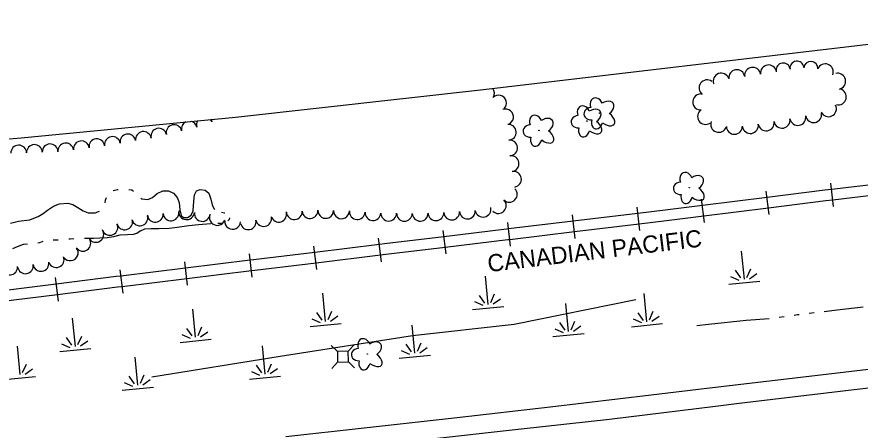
# Model space of a CAD drawing. Extents: x 589250 to 1188077, y 162953 to 363065.
# Drawn here: x 595982 to 596374.6, y 175121.7 to 175314.1 of the extents above; entities that cross this region are included whole.
import ezdxf

# ---------------------------------------------------------------- set-up
doc = ezdxf.new("R2010")
doc.units = 0
for name, color, linetype in [('E_LAND_TreeLine_P', 7, 'Continuous'), ('E_LAND_Vegetation', 7, 'Continuous'), ('E_MAP_Limits', 7, 'Continuous'), ('E_RDWY', 7, 'Continuous'), ('E_RDWY_Gravel', 7, 'Continuous'), ('E_RR_P', 7, 'Continuous'), ('E_RR_Text', 7, 'Continuous'), ('E_UTL_AG_Bold', 7, 'Continuous'), ('E_WTR_Edge', 7, 'Continuous'), ('E_WTR_FlowLine', 7, 'Continuous'), ('E_WTR_Wetland', 7, 'Continuous')]:
    doc.layers.add(name, color=color, linetype=linetype)

# ---------------------------------------------------------------- blocks, each defined once
blk = doc.blocks.new('POINT_DISPLAY')
blk.add_line((0, 0), (0, 0))

msp = doc.modelspace()

# ---------------------------------------------------------------- linework, layer by layer
at = {"layer": 'E_LAND_TreeLine_P'}
for centre, radius, start, end in [((596324.54, 175286.84), 3.73, 8.4003, 188.4003), ((596331.93, 175287.93), 3.73, 8.4003, 188.4003), ((596338.75, 175289.35), 3.24, 7.7102, 187.7102), ((596345.17, 175290.22), 3.24, 7.7102, 187.7102), ((596351.63, 175290.05), 3.24, 356.1255, 176.1255), ((596358.34, 175288.46), 3.73, 338.4877, 158.4877), ((596309.91, 175284.12), 3.73, 20.0627, 200.0627), ((596317.16, 175285.75), 3.73, 8.4003, 188.4003), ((596364.08, 175284.1), 3.73, 282.955, 102.955), ((596303.32, 175280.99), 3.73, 53.5746, 233.5746), ((596200.65, 175278.53), 3.67, 329.316, 36.3564), ((596300.38, 175274.44), 3.73, 86.9227, 266.9227), ((596364.42, 175276.83), 3.73, 255.8992, 75.8992), ((596206.29, 175273.92), 3.67, 315.3504, 135.3504), ((596209.52, 175267.48), 3.67, 290.4149, 110.4149), ((596302.62, 175267.73), 3.73, 124.2908, 304.2908), ((596359.82, 175271.31), 3.73, 205.5491, 25.5491), ((596076.13, 175266.46), 3.65, 182.1426, 199.6027), ((596338.22, 175265.96), 3.73, 190.0328, 10.0328), ((596345.57, 175267.26), 3.73, 190.0328, 10.0328), ((596352.93, 175268.57), 3.73, 190.0328, 10.0328), ((596055.15, 175260.21), 3.65, 13.3892, 193.3892), ((596062.26, 175261.9), 3.65, 116.5373, 193.3892), ((596062.26, 175261.9), 3.65, 13.3892, 74.5856), ((596069.25, 175264.01), 3.65, 152.5422, 199.6027), ((596069.25, 175264.01), 3.65, 19.6027, 38.5807), ((596210.83, 175260.33), 3.67, 274.0916, 94.0916), ((596308.75, 175264.05), 3.73, 160.5146, 340.5146), ((596316.04, 175263.14), 3.73, 181.3214, 1.3214), ((596323.49, 175263.51), 3.73, 189.3643, 9.3643), ((596330.86, 175264.72), 3.73, 189.3643, 9.3643), ((596033.68, 175255.85), 3.65, 9.2172, 189.2172), ((596040.89, 175257.02), 3.65, 9.2172, 189.2172), ((596048.04, 175258.52), 3.65, 13.3892, 193.3892), ((595990.15, 175250.94), 3.65, 2.4905, 182.4905), ((595997.45, 175251.26), 3.65, 2.4905, 182.4905), ((596004.75, 175251.66), 3.65, 7.6616, 187.6616), ((596011.99, 175252.63), 3.65, 7.6616, 187.6616), ((596019.23, 175253.61), 3.65, 7.6616, 187.6616), ((596026.46, 175254.68), 3.65, 9.2172, 189.2172), ((596211.4, 175253.02), 3.67, 275.0731, 95.0731), ((595982.85, 175250.68), 3.65, 1.9375, 181.9375), ((596212.08, 175245.71), 3.67, 278.9882, 98.9882), ((596213.22, 175238.47), 3.67, 278.9882, 98.9882), ((596211.28, 175231.43), 3.67, 225.5145, 45.5145), ((596206.14, 175226.2), 3.67, 225.5145, 45.5145), ((596053.7, 175222.79), 3.67, 185.3256, 5.3256), ((596061.01, 175223.3), 3.67, 173.89, 353.89), ((596103.94, 175222.19), 3.67, 196.4225, 16.4225), ((596111.13, 175223.38), 3.67, 183.758, 3.758), ((596118.45, 175223.86), 3.67, 183.758, 3.758), ((596125.78, 175223.94), 3.67, 178.689, 358.689), ((596133.12, 175223.77), 3.67, 178.689, 358.689), ((596140.44, 175223.37), 3.67, 176.3754, 356.3754), ((596147.76, 175222.9), 3.67, 176.3754, 356.3754), ((596184.43, 175223.16), 3.67, 183.7842, 3.7842), ((596191.75, 175223.64), 3.67, 183.7842, 3.7842), ((596199.01, 175224.52), 3.67, 192.9807, 12.9807), ((596032.16, 175218.61), 3.67, 194.6883, 14.6883), ((596039.26, 175220.47), 3.67, 194.6883, 14.6883), ((596046.4, 175222.11), 3.67, 185.3256, 5.3256), ((596068.3, 175222.52), 3.67, 173.89, 353.89), ((596075.35, 175220.65), 3.67, 160.9682, 340.9682), ((596089.71, 175218.66), 3.67, 191.8824, 11.8824), ((596096.89, 175220.17), 3.67, 191.8824, 11.8824), ((596155.09, 175222.68), 3.67, 179.276, 359.276), ((596162.43, 175222.59), 3.67, 179.276, 359.276), ((596169.77, 175222.61), 3.67, 181.8943, 1.8943), ((596177.1, 175222.85), 3.67, 181.8943, 1.8943), ((596025.32, 175216.02), 3.67, 203.7473, 23.7473), ((596082.41, 175218.85), 3.67, 176.2192, 356.2192), ((596018.77, 175212.77), 3.67, 214.2706, 34.2706), ((596012.71, 175208.64), 3.67, 214.2706, 34.2706), ((596006.85, 175204.22), 3.67, 217.2035, 37.2035), ((595993.22, 175199.29), 3.67, 188.8172, 8.8172), ((596000.29, 175201.06), 3.67, 201.3929, 21.3929), ((595978.65, 175197.56), 3.67, 184.6879, 4.6879), ((595985.97, 175198.16), 3.67, 188.8172, 8.8172)]:
    msp.add_arc(centre, radius, start, end, dxfattribs=at)
at = {"layer": 'E_LAND_Vegetation'}
for centre in [(596253.39, 175269.24), (596247.39, 175265.52), (596225.07, 175261.19), (596295.09, 175234.55), (596145.14, 175157.12)]:
    msp.add_circle(centre, 0.128, dxfattribs=at)
for centre, major_axis, ratio in [((596251.85, 175272.83), (1.29, -3.38), 0.782863), ((596256.15, 175271.43), (-3.47, -2.4), 0.691916), ((596245.85, 175269.11), (1.29, -3.38), 0.782863), ((596249.41, 175268.96), (3.44, 0.25), 0.832022), ((596250.16, 175267.72), (-3.47, -2.4), 0.691916), ((596223.54, 175264.78), (1.29, -3.38), 0.782863), ((596227.84, 175263.39), (-3.47, -2.4), 0.691916), ((596243.42, 175265.24), (3.44, 0.25), 0.832022), ((596256.24, 175266.91), (-3.81, 2.85), 0.560249), ((596221.1, 175260.91), (3.44, 0.25), 0.832022), ((596246.14, 175261.71), (0.92, 3.51), 0.716896), ((596250.24, 175263.2), (-3.81, 2.85), 0.560249), ((596252.14, 175265.43), (0.92, 3.51), 0.716896), ((596227.92, 175258.87), (-3.81, 2.85), 0.560249), ((596223.82, 175257.38), (0.92, 3.51), 0.716896), ((596293.55, 175238.14), (1.29, -3.38), 0.782863), ((596297.85, 175236.74), (-3.47, -2.4), 0.691916), ((596291.11, 175234.26), (3.44, 0.25), 0.832022), ((596293.84, 175230.74), (0.92, 3.51), 0.716896), ((596297.94, 175232.22), (-3.81, 2.85), 0.560249), ((596143.6, 175160.71), (1.29, -3.38), 0.782863), ((596147.9, 175159.31), (-3.47, -2.4), 0.691916), ((596141.16, 175156.83), (3.44, 0.25), 0.832022), ((596147.99, 175154.79), (-3.81, 2.85), 0.560249), ((596143.89, 175153.31), (0.92, 3.51), 0.716896)]:
    msp.add_ellipse(centre, major_axis=major_axis, ratio=ratio, start_param=1.570796, end_param=4.712389, dxfattribs=at)
at = {"layer": 'E_MAP_Limits'}
for p, q in [((596199.3, 175280.19), (596485.02, 175314.06)), ((596083.79, 175267.43), (596199.3, 175280.19)), ((595983.98, 175257.71), (596083.79, 175267.43)), ((595854.42, 175247.77), (595983.98, 175257.71))]:
    msp.add_line(p, q, dxfattribs=at)
at = {"layer": 'E_RDWY'}
for p, q in [((596374.48, 175140.87), (596422.32, 175146.72)), ((596318.21, 175134.14), (596374.48, 175140.87)), ((596307.2, 175132.75), (596318.21, 175134.14)), ((596257.86, 175126.82), (596307.2, 175132.75)), ((596216.75, 175122.18), (596257.86, 175126.82)), ((596172.18, 175117.3), (596216.75, 175122.18))]:
    msp.add_line(p, q, dxfattribs=at)
at = {"layer": 'E_RDWY_Gravel'}
for p, q in [((596361.34, 175147.95), (596408.46, 175153.71)), ((596303.26, 175141.12), (596361.34, 175147.95)), ((596277.35, 175138.02), (596303.26, 175141.12)), ((596230.33, 175132.49), (596277.35, 175138.02)), ((596186.91, 175127.46), (596230.33, 175132.49)), ((596143.66, 175122.67), (596186.91, 175127.46)), ((596107.21, 175118.61), (596143.66, 175122.67))]:
    msp.add_line(p, q, dxfattribs=at)
at = {"layer": 'E_RR_P'}
for p, q in [((596362.24, 175225.77), (596360.96, 175236.7)), ((596391.4, 175237.26), (596361.31, 175233.72)), ((596332.23, 175222.03), (596330.87, 175232.94)), ((596358.08, 175233.34), (596331.24, 175229.97)), ((596361.31, 175233.72), (596358.08, 175233.34)), ((596391.99, 175232.29), (596361.9, 175228.75)), ((596302.17, 175218.25), (596300.8, 175229.16)), ((596331.24, 175229.97), (596301.18, 175226.19)), ((596358.69, 175228.37), (596331.87, 175225)), ((596361.89, 175228.75), (596358.69, 175228.37)), ((596272.04, 175214.54), (596270.75, 175225.47)), ((596283.77, 175224), (596271.1, 175222.49)), ((596301.17, 175226.19), (596283.77, 175224)), ((596331.86, 175225), (596301.8, 175221.22)), ((596241.96, 175210.95), (596240.66, 175221.88)), ((596271.1, 175222.49), (596241.01, 175218.9)), ((596301.8, 175221.22), (596284.38, 175219.03)), ((596210.92, 175215.31), (596209.92, 175215.19)), ((596211.87, 175207.36), (596210.57, 175218.28)), ((596241.01, 175218.9), (596210.92, 175215.31)), ((596271.69, 175217.52), (596241.61, 175213.93)), ((596284.38, 175219.03), (596271.7, 175217.52)), ((596180.84, 175211.67), (596153.17, 175208.32)), ((596181.8, 175203.72), (596180.48, 175214.64)), ((596209.92, 175215.19), (596180.84, 175211.67)), ((596241.6, 175213.93), (596211.52, 175210.33)), ((596150.75, 175208.03), (596120.67, 175204.4)), ((596151.71, 175200.08), (596150.4, 175211.01)), ((596153.17, 175208.32), (596150.76, 175208.03)), ((596210.52, 175210.22), (596181.44, 175206.7)), ((596211.51, 175210.33), (596210.52, 175210.22)), ((596091.56, 175192.82), (596090.22, 175203.74)), ((596120.67, 175204.4), (596092.13, 175200.95)), ((596121.63, 175196.45), (596120.31, 175207.37)), ((596181.44, 175206.7), (596153.77, 175203.35)), ((596061.48, 175189.13), (596060.15, 175200.05)), ((596090.59, 175200.76), (596060.51, 175197.07)), ((596092.13, 175200.95), (596090.59, 175200.76)), ((596151.35, 175203.06), (596121.27, 175199.43)), ((596153.77, 175203.35), (596151.36, 175203.06)), ((596031.4, 175185.44), (596030.07, 175196.36)), ((596060.51, 175197.07), (596030.44, 175193.38)), ((596091.2, 175195.79), (596061.12, 175192.1)), ((596092.74, 175195.98), (596091.2, 175195.79)), ((596121.27, 175199.43), (596092.74, 175195.98)), ((596001.34, 175181.72), (595999.99, 175192.64)), ((596028.22, 175193.11), (596000.36, 175189.67)), ((596030.43, 175193.38), (596028.22, 175193.11)), ((596061.12, 175192.1), (596031.05, 175188.41)), ((596000.36, 175189.67), (595970.29, 175185.95)), ((596028.83, 175188.14), (596000.98, 175184.7)), ((596031.04, 175188.41), (596028.83, 175188.14)), ((596000.97, 175184.7), (595970.9, 175180.98))]:
    msp.add_line(p, q, dxfattribs=at)
at = {"layer": 'E_UTL_AG_Bold'}
for p, q in [((596131.2, 175158.29), (596128.3, 175161.05)), ((596136.2, 175158.41), (596138.96, 175161.3)), ((596136.2, 175158.41), (596131.2, 175158.29)), ((596131.2, 175158.29), (596131.31, 175153.29)), ((596136.31, 175153.41), (596136.2, 175158.41)), ((596131.31, 175153.29), (596128.55, 175150.4)), ((596131.31, 175153.29), (596136.31, 175153.41)), ((596136.31, 175153.41), (596139.2, 175150.64))]:
    msp.add_line(p, q, dxfattribs=at)
at = {"layer": 'E_WTR_Edge'}
msp.add_lwpolyline([(596044.87, 175146.39), (596104.56, 175156.13), (596166.13, 175165.69), (596213.51, 175171.01), (596270.2, 175182.46)], dxfattribs=at)
at = {"layer": 'E_WTR_FlowLine'}
for p, q in [((596026.82, 175233.16), (596028.82, 175233.65)), ((596028.82, 175233.65), (596029.2, 175233.66)), ((596034.08, 175233.66), (596035.46, 175233.57)), ((596035.46, 175233.57), (596036.32, 175232.96)), ((596045.14, 175229.94), (596047.33, 175231.87)), ((596047.33, 175231.87), (596049.98, 175233)), ((596049.98, 175233), (596052.65, 175233.02)), ((596052.65, 175233.02), (596054.95, 175231.97)), ((596054.95, 175231.97), (596056.57, 175230.01)), ((596064.39, 175228.18), (596064.64, 175231.13)), ((596064.64, 175231.13), (596065.66, 175233)), ((596065.66, 175233), (596067.33, 175233.75)), ((596067.33, 175233.75), (596069.73, 175233.45)), ((596069.73, 175233.45), (596071.38, 175232)), ((596071.38, 175232), (596072.3, 175229.23)), ((595999.02, 175225.93), (596001.78, 175227.05)), ((596001.78, 175227.05), (596005.7, 175227.34)), ((596005.7, 175227.34), (596008.11, 175226.77)), ((596023.1, 175227.52), (596023.32, 175228.69)), ((596023.32, 175228.69), (596023.65, 175229.89)), ((596039.71, 175229.6), (596040.2, 175229.27)), ((596040.2, 175229.27), (596042.99, 175229.06)), ((596042.99, 175229.06), (596045.14, 175229.94)), ((596056.57, 175230.01), (596057.49, 175227.67)), ((596057.49, 175227.67), (596057.84, 175224.22)), ((596064.06, 175223.69), (596064.39, 175228.18)), ((596072.3, 175229.23), (596072.88, 175226.53)), ((595994.3, 175222.56), (595996.23, 175224.06)), ((595996.23, 175224.06), (595999.02, 175225.93)), ((596008.11, 175226.77), (596010.39, 175225.32)), ((596010.39, 175225.32), (596012.82, 175223.69)), ((596012.82, 175223.69), (596015.24, 175222.88)), ((596018.5, 175222.8), (596020.52, 175223.62)), ((596057.84, 175224.22), (596058.45, 175221.64)), ((596063.13, 175221.71), (596064.06, 175223.69)), ((596072.88, 175226.53), (596073.62, 175224.9)), ((596073.62, 175224.9), (596074.2, 175224.39)), ((596077.22, 175223.11), (596078.58, 175222.89)), ((595982.79, 175218.95), (595987.81, 175219.54)), ((595987.81, 175219.54), (595988.35, 175219.76)), ((595988.35, 175219.76), (595991.86, 175221.16)), ((595991.86, 175221.16), (595994.3, 175222.56)), ((596015.24, 175222.88), (596018.5, 175222.8)), ((596058.45, 175221.64), (596059.49, 175220.72)), ((596059.49, 175220.72), (596061.38, 175220.65)), ((596061.38, 175220.65), (596063.13, 175221.71)), ((596078.58, 175222.89), (596078.85, 175222.77)), ((596080.82, 175219.72), (596080.25, 175219.07)), ((596080.94, 175220.53), (596080.82, 175219.72)), ((595979.08, 175218.04), (595982.79, 175218.95)), ((596044.53, 175215.42), (596041.39, 175215.16)), ((596048.1, 175215.39), (596044.53, 175215.42)), ((596052.93, 175215.54), (596048.1, 175215.39)), ((596056.66, 175215.94), (596052.93, 175215.54)), ((596062.02, 175216.81), (596056.66, 175215.94)), ((596066.57, 175217.31), (596062.02, 175216.81)), ((596072.26, 175217.64), (596066.57, 175217.31)), ((596077.27, 175217.9), (596075.6, 175217.82)), ((596026.93, 175211.68), (596024.03, 175211.18)), ((596029.86, 175212.41), (596026.93, 175211.68)), ((596033.47, 175212.54), (596029.86, 175212.41)), ((596036.06, 175212.67), (596033.47, 175212.54)), ((596037.9, 175213.23), (596036.06, 175212.67)), ((596039.41, 175214.25), (596037.9, 175213.23)), ((596041.39, 175215.16), (596039.41, 175214.25)), ((595984.85, 175208.07), (595982.2, 175207.07)), ((595986.9, 175208.31), (595984.85, 175208.07)), ((595992.57, 175208.92), (595991.74, 175208.75)), ((595994.05, 175209.51), (595992.57, 175208.92)), ((595999.93, 175210.07), (595998.85, 175210.12)), ((596001.29, 175210.09), (595999.93, 175210.07)), ((596006.84, 175210.63), (596006.15, 175210.53)), ((596008.58, 175210.78), (596006.84, 175210.63)), ((596014.77, 175210.81), (596013.46, 175210.85)), ((596017.71, 175210.95), (596014.77, 175210.81)), ((596020.58, 175211.02), (596017.71, 175210.95)), ((596024.03, 175211.18), (596020.58, 175211.02)), ((595982.2, 175207.07), (595979.95, 175206.08)), ((596353.16, 175176.21), (596350.84, 175175.93)), ((596363.88, 175177.52), (596357.8, 175176.78)), ((596375.99, 175178.89), (596363.88, 175177.52)), ((596321.49, 175172.73), (596304.06, 175170.81)), ((596332.31, 175173.41), (596321.49, 175172.73)), ((596339.25, 175174.39), (596336.94, 175174.06)), ((596345.5, 175175.28), (596343.88, 175175.05)), ((596346.2, 175175.36), (596345.5, 175175.28)), ((596304.06, 175170.81), (596298.57, 175170.25))]:
    msp.add_line(p, q, dxfattribs=at)
at = {"layer": 'E_WTR_Wetland'}
for p, q in [((596319.24, 175205.03), (596320.53, 175191.89)), ((596319.11, 175192.51), (596316.58, 175196.07)), ((596321.85, 175192.78), (596323.64, 175196.76)), ((596199.99, 175193.34), (596201.29, 175180.2)), ((596314.31, 175193.18), (596318.12, 175191.49)), ((596326.43, 175194.37), (596323.02, 175191.97)), ((596313.41, 175189.56), (596327.9, 175190.98)), ((596124.3, 175185.36), (596125.59, 175172.22)), ((596199.86, 175180.82), (596197.34, 175184.38)), ((596202.61, 175181.09), (596204.4, 175185.07)), ((596273.89, 175185.29), (596275.18, 175172.15)), ((596195.07, 175181.49), (596198.88, 175179.8)), ((596207.19, 175182.68), (596203.78, 175180.28)), ((596237.41, 175180.65), (596238.71, 175167.51)), ((596063.76, 175178), (596065.06, 175164.86)), ((596124.17, 175172.84), (596121.64, 175176.4)), ((596126.92, 175173.11), (596128.7, 175177.09)), ((596194.17, 175177.87), (596208.66, 175179.29)), ((596273.76, 175172.77), (596271.24, 175176.33)), ((596276.51, 175173.04), (596278.29, 175177.02)), ((596007.77, 175173.73), (596009.06, 175160.59)), ((596119.37, 175173.51), (596123.18, 175171.82)), ((596131.49, 175174.7), (596128.08, 175172.3)), ((596240.03, 175168.4), (596241.82, 175172.38)), ((596268.97, 175173.44), (596272.77, 175171.75)), ((596281.09, 175174.63), (596277.68, 175172.23)), ((596063.63, 175165.48), (596061.11, 175169.04)), ((596066.38, 175165.75), (596068.17, 175169.73)), ((596118.48, 175169.89), (596132.97, 175171.31)), ((596165.83, 175170.6), (596167.12, 175157.46)), ((596232.49, 175168.8), (596236.3, 175167.11)), ((596237.28, 175168.13), (596234.76, 175171.69)), ((596244.61, 175169.99), (596241.2, 175167.59)), ((596268.07, 175169.81), (596282.56, 175171.24)), ((596007.64, 175161.21), (596005.11, 175164.77)), ((596010.38, 175161.48), (596012.17, 175165.46)), ((596058.84, 175166.15), (596062.65, 175164.46)), ((596070.96, 175167.34), (596067.55, 175164.94)), ((596231.59, 175165.18), (596246.08, 175166.6)), ((595982.05, 175160.67), (595983.34, 175147.53)), ((596002.84, 175161.88), (596006.65, 175160.19)), ((596014.96, 175163.07), (596011.55, 175160.67)), ((596057.94, 175162.53), (596072.43, 175163.95)), ((596096.14, 175160.86), (596097.43, 175147.72)), ((596165.7, 175158.08), (596163.18, 175161.64)), ((596168.45, 175158.35), (596170.23, 175162.33)), ((596001.94, 175158.26), (596016.43, 175159.68)), ((596160.01, 175155.13), (596174.5, 175156.55)), ((596160.9, 175158.75), (596164.71, 175157.06)), ((596173.03, 175159.94), (596169.62, 175157.54)), ((596036.91, 175155.7), (596038.2, 175142.56)), ((596098.76, 175148.61), (596100.54, 175152.59)), ((595984.67, 175148.42), (595986.45, 175152.4)), ((595989.25, 175150.01), (595985.84, 175147.61)), ((596091.21, 175149.01), (596095.02, 175147.32)), ((596096.01, 175148.34), (596093.48, 175151.9)), ((596103.33, 175150.2), (596099.92, 175147.8)), ((595976.23, 175145.2), (595990.72, 175146.62)), ((596036.78, 175143.18), (596034.25, 175146.74)), ((596039.53, 175143.45), (596041.31, 175147.43)), ((596044.1, 175145.04), (596040.69, 175142.64)), ((596090.31, 175145.39), (596104.8, 175146.81)), ((596031.08, 175140.23), (596045.57, 175141.65)), ((596031.98, 175143.85), (596035.79, 175142.16))]:
    msp.add_line(p, q, dxfattribs=at)

# ---------------------------------------------------------------- block references
at = {"layer": 'E_WTR_Wetland', "rotation": -5.608194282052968}
for p in [(596320.4, 175193.14), (596320.53, 175191.89), (596320.22, 175190.23), (596320.71, 175190.28), (596320.77, 175190.28), (596201.16, 175181.45), (596201.29, 175180.2), (596200.98, 175178.53), (596201.46, 175178.58), (596201.53, 175178.59), (596125.47, 175173.47), (596125.59, 175172.22), (596275.06, 175173.4), (596275.18, 175172.15), (596125.28, 175170.56), (596125.77, 175170.6), (596125.83, 175170.61), (596238.58, 175168.76), (596274.87, 175170.48), (596275.36, 175170.53), (596275.42, 175170.54), (596064.93, 175166.11), (596065.06, 175164.86), (596238.4, 175165.85), (596238.71, 175167.51), (596238.88, 175165.9), (596238.95, 175165.9), (596008.93, 175161.84), (596009.06, 175160.59), (596064.75, 175163.2), (596065.23, 175163.24), (596065.3, 175163.25), (596008.75, 175158.92), (596009.24, 175158.97), (596009.3, 175158.98), (596167, 175158.71), (596167.12, 175157.46), (596166.81, 175155.8), (596167.3, 175155.84), (596167.36, 175155.85), (595983.22, 175148.78), (596097.31, 175148.97), (595983.03, 175145.87), (595983.34, 175147.53), (595983.52, 175145.91), (595983.58, 175145.92), (596097.12, 175146.06), (596097.43, 175147.72), (596097.61, 175146.11), (596097.67, 175146.11), (596037.89, 175140.9), (596038.08, 175143.81), (596038.2, 175142.56), (596038.38, 175140.95), (596038.44, 175140.95)]:
    msp.add_blockref('POINT_DISPLAY', p, dxfattribs=at)

# ---------------------------------------------------------------- texts
at = {"layer": 'E_RR_Text'}
msp.add_text('CANADIAN PACIFIC', height=8, rotation=6.8307, dxfattribs=at).set_placement((596201.59, 175195.21))

doc.saveas('drawing.dxf')
